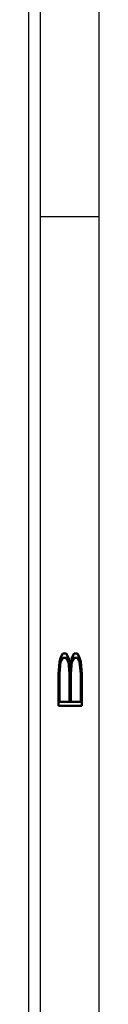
# Model space of a CAD drawing. Header units: inches. Extents: x 1907 to 2452, y -210 to -54.
# Tile 696 of 1056: x 2138.93 to 2139.23, y -151.145 to -146.951. Entities that reach past the tile are written whole.
import ezdxf

# ---------------------------------------------------------------- set-up
doc = ezdxf.new("R2010")
doc.units = ezdxf.units.IN
doc.header["$LTSCALE"] = 0.5
doc.header["$MEASUREMENT"] = 0
doc.layers.add('SID-M-D', color=42, linetype='Continuous')
doc.layers.add('SID-M-S', color=105, linetype='Continuous')
doc.styles.add('R', font='ROMAND.SHX')

# ---------------------------------------------------------------- blocks, each defined once
blk = doc.blocks.new('*U9')
at = {"layer": 'SID-M-S'}
for p, q in [((0.2499999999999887, 6.661338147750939e-16), (0.2499999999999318, 21.99999999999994)), ((0.3, 6.661338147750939e-16), (0.299999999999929, 21.99999999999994)), ((0.55, 6.661338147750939e-16), (0.549999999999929, 21.99999999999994)), ((0.2999999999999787, 6.999999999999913), (0.5499999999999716, 6.999999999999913))]:
    blk.add_line(p, q, dxfattribs=at)
at = {"layer": 'SID-M-D', "style": 'R', "width": 4}
blk.add_text('B', height=0.09999999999, rotation=90, dxfattribs=at).set_placement((0.4762159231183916, 4.846344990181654))

msp = doc.modelspace()

# ---------------------------------------------------------------- block references
at = {"layer": 'SID-M-D'}
msp.add_blockref('*U9', (2138.680260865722, -154.7888671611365), dxfattribs=at)

doc.saveas('drawing.dxf')
